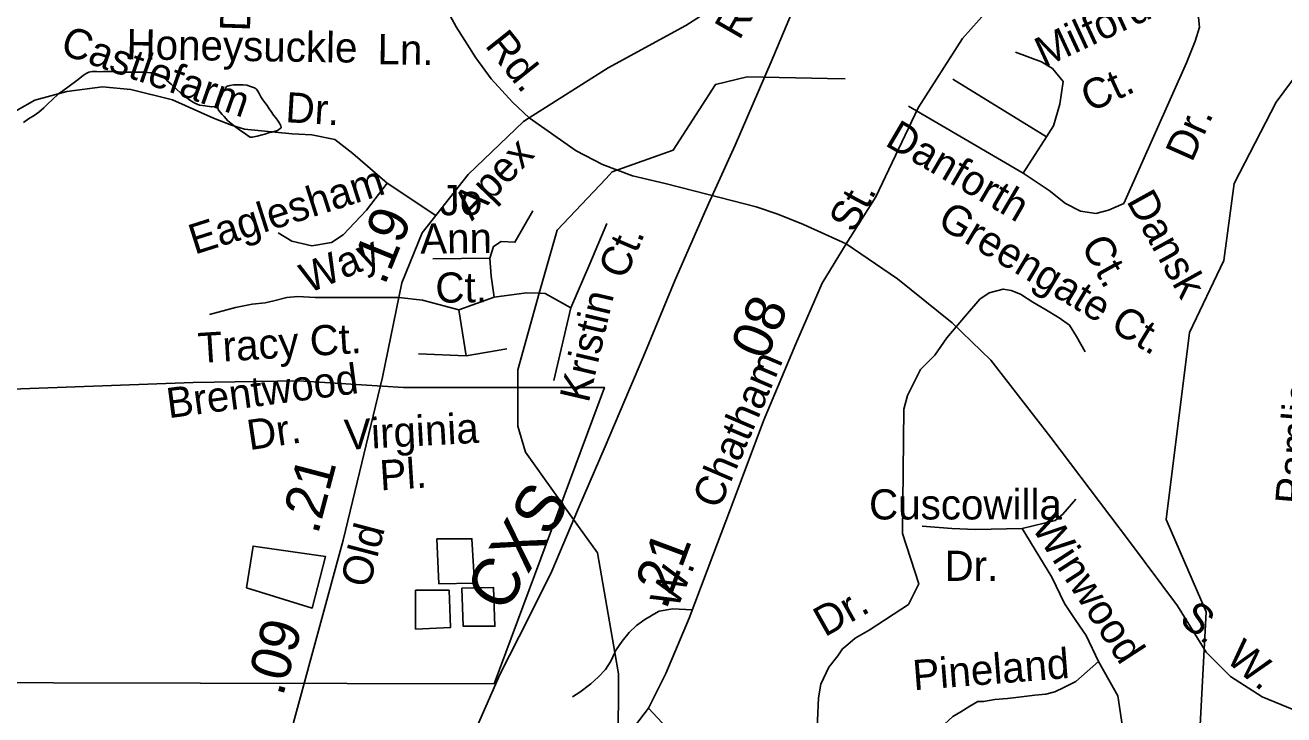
# Model space of a CAD drawing. Extents: x 2001466 to 2224147, y 644118 to 847247.
# Drawn here: x 2056321 to 2060285, y 735889 to 738062 of the extents above; entities that cross this region are included whole.
import ezdxf

# ---------------------------------------------------------------- set-up
doc = ezdxf.new("R2010")
doc.units = 0
for name, color, linetype in [('Exist Boundary Political City Limit New', 7, 'Continuous'), ('Exist Boundary Political City Limit New Hole', 7, 'Continuous'), ('Exist Hydrographic Creek Single Shore', 7, 'Continuous'), ('Exist Hydrographic Misc Water Feature', 7, 'Continuous'), ('Exist Railroad Mainline', 7, 'Continuous'), ('Exist Railroad Mainline Label', 7, 'Continuous'), ('Exist Road Non-System Type 51', 7, 'Continuous'), ('Exist Road Non-System Type 51 Label', 7, 'Continuous'), ('Exist Road Secondary Mileage Hundredths English Label', 7, 'Continuous'), ('Exist Road Secondary Type 51 Attributed', 7, 'Continuous'), ('Exist Road Secondary Type 51 Divided Attributed', 7, 'Continuous'), ('Exist Road Secondary Type 51 Label', 7, 'Continuous'), ('Map Preparation Boundary City Limit Buffer Line', 7, 'Continuous')]:
    doc.layers.add(name, color=color, linetype=linetype)

msp = doc.modelspace()

# ---------------------------------------------------------------- linework, layer by layer
at = {"layer": 'Exist Boundary Political City Limit New'}
msp.add_lwpolyline([(2057267.1, 736388.1), (2057225.1, 736225.6), (2057017.5, 736289.5), (2057038.8, 736421), (2057267.1, 736388.1)], dxfattribs=at)
at = {"layer": 'Exist Boundary Political City Limit New Hole'}
msp.add_lwpolyline([(2055453.6, 737022.4), (2055483.9, 735992.6), (2057798.4, 735987.4), (2058145, 736920.8), (2057512.9, 736920.8), (2057181.5, 736941.2), (2056850.1, 736936.1), (2055705.6, 736894.2), (2055453.6, 737022.4)], dxfattribs=at)
at = {"layer": 'Exist Hydrographic Creek Single Shore'}
msp.add_lwpolyline([(2059820.4, 734944.2), (2059883.1, 735304.4), (2059966.1, 735519.2), (2060015.2, 735738), (2060040, 736213.3), (2059914.1, 736504.5), (2059988.1, 737093.6), (2060096.1, 737321.1), (2060129, 737563.2), (2060261, 737819.6), (2060378.1, 737978), (2060553, 738053.2), (2060586, 738105), (2060594, 738321.4), (2060794.8, 738569.6)], dxfattribs=at)
at = {"layer": 'Exist Hydrographic Misc Water Feature'}
for p, q in [((2058847.4, 737894.4), (2058903.2, 737893.3)), ((2057872.2, 736799.4), (2057872.2, 736919.8)), ((2057872.3, 736798.9), (2057872.2, 736799.4)), ((2058188.9, 735829.6), (2058189.7, 735975.9))]:
    msp.add_line(p, q, dxfattribs=at)
for points in [[(2056927.7, 737806.2), (2056907.4, 737804.4), (2056887.5, 737808.2), (2056869.7, 737810.1), (2056855.3, 737816.3), (2056839.5, 737826), (2056825.6, 737836.2), (2056811.4, 737848.1), (2056797.7, 737860), (2056781.1, 737875.9), (2056767.5, 737888.1), (2056755, 737898.1), (2056737.2, 737906), (2056717.5, 737911.9), (2056695.4, 737914), (2056671.4, 737914), (2056653.1, 737913.9), (2056635.3, 737913.8), (2056621.3, 737913.9), (2056607.6, 737915.6), (2056589.3, 737915.9), (2056567.6, 737915.6), (2056557.4, 737915.4), (2056545.1, 737915.7), (2056531.5, 737915.8), (2056521.3, 737913.6), (2056513.5, 737909.6), (2056503.4, 737903.3), (2056483.3, 737887.4), (2056459.6, 737869.5), (2056439.5, 737855.5), (2056425.5, 737845.4), (2056405.8, 737827.3), (2056393.7, 737815.4), (2056379.4, 737801.3), (2056363.6, 737787.5), (2056349.4, 737777.4), (2056331.6, 737767.1), (2056315.6, 737755.4)], [(2056927.7, 737806.2), (2056935.5, 737830.6), (2056941.2, 737844.3), (2056945.3, 737856.2), (2056951.5, 737862.6), (2056955.4, 737868.5), (2056965.4, 737872.2), (2056977.3, 737874.5), (2056991.3, 737874.4), (2057007.5, 737874.4), (2057019.5, 737872.6), (2057031, 737868.4), (2057043.1, 737864.5), (2057049.3, 737860.3), (2057053.4, 737854.4), (2057057.7, 737846.5), (2057063.6, 737836.7), (2057069.6, 737826.5), (2057075.5, 737818.7), (2057083.5, 737808.5), (2057089.7, 737798.7), (2057095.4, 737790.5), (2057103.2, 737778.7), (2057109.6, 737770.9), (2057115.5, 737762.7), (2057121.5, 737752.8), (2057125.8, 737744.9), (2057127.6, 737738.9), (2057115.7, 737730.6), (2057097.7, 737724.8), (2057087.6, 737722.7), (2057075.5, 737718.9), (2057067.3, 737716.4), (2057051.9, 737712.7), (2057036, 737708.7), (2057030, 737708.7), (2057023.9, 737712.5), (2057015.4, 737718.6), (2056995.8, 737732.6), (2056983.9, 737740.5), (2056969.7, 737752.3), (2056959.5, 737760.4), (2056947.4, 737774.4), (2056941.6, 737780.5), (2056929.5, 737794.5), (2056927.5, 737800.5), (2056927.7, 737806.2)], [(2058149.7, 737578.3), (2058170.1, 737599.9), (2058362, 737668.2), (2058495.1, 737875.5), (2058595.2, 737899.6), (2058847.4, 737894.4)], [(2057940.1, 737217.7), (2057996, 737416.5), (2058149.7, 737578.3)], [(2057872.2, 736919.8), (2057872.2, 736976.1), (2057940.1, 737217.7)], [(2058064.1, 736482.7), (2057897.2, 736716.4), (2057872.3, 736798.9)], [(2058178.2, 736085.4), (2058123.1, 736400.1), (2058064.1, 736482.7)], [(2057617.7, 736444), (2057624.2, 736301.9), (2057736, 736304), (2057727.8, 736443.9), (2057617.7, 736444)], [(2057550.4, 736281.8), (2057550.4, 736159.7), (2057660.3, 736164.1), (2057656.2, 736282), (2057550.4, 736281.8)], [(2057696.4, 736288.1), (2057700.5, 736168.2), (2057800.6, 736168.5), (2057796.3, 736290.4), (2057696.4, 736288.1)], [(2058189.7, 735975.9), (2058190, 736018), (2058178.2, 736085.4)]]:
    msp.add_lwpolyline(points, dxfattribs=at)
at = {"layer": 'Exist Railroad Mainline'}
msp.add_lwpolyline([(2057745.8, 735855.3), (2057817.1, 736018.4), (2057906.6, 736193.6), (2057979.3, 736342.1), (2058063.4, 736540.4), (2058147.3, 736734.7), (2058224.1, 736915.2), (2058267.1, 737016.2), (2058368.1, 737260.2), (2058464.6, 737480.2), (2058472.9, 737498.7), (2058556.8, 737684.3), (2058670.1, 737946), (2058773.2, 738191.9)], dxfattribs=at)
at = {"layer": 'Exist Road Non-System Type 51'}
for p, q in [((2059242.9, 737891.8), (2059537.4, 737710.3)), ((2059103.2, 737806.6), (2059464.3, 737595.3)), ((2059464.3, 737595.3), (2059537.4, 737710.3)), ((2057614.5, 737462.2), (2057460.5, 737564.7)), ((2057784.1, 737328), (2057605.2, 737325.7)), ((2057497.7, 737204.5), (2057572.7, 737195.9)), ((2057572.7, 737195.9), (2057686.7, 737164.9)), ((2057686.7, 737164.9), (2057797.7, 737205.6)), ((2057686.7, 737164.9), (2057709.3, 737019.8)), ((2058040, 737171.7), (2057985.7, 736942.8)), ((2057709.3, 737019.8), (2057838.4, 737042.5)), ((2057709.3, 737019.8), (2057559.8, 737026.6))]:
    msp.add_line(p, q, dxfattribs=at)
for points in [[(2059464.3, 737595.3), (2059546.1, 737540.8), (2059597.2, 737499.9), (2059644.9, 737476), (2059692.6, 737469.2), (2059733.4, 737479.5), (2059781.1, 737499.9), (2059978.7, 737942.9), (2060006, 738011.1), (2060019.6, 738055.4), (2060016.2, 738086.1), (2060006, 738113.4), (2059985.5, 738144), (2059951.5, 738167.9), (2059914, 738195.1), (2059876.5, 738222.4), (2059825.4, 738259.9), (2059781.1, 738314.4), (2059730, 738392.8)], [(2059537.4, 737710.3), (2059559.7, 737745.3), (2059580.1, 737813.4), (2059590.3, 737885), (2059556.3, 737925.9), (2059522.2, 737946.4), (2059440.4, 737977)], [(2057460.5, 737564.7), (2057352.8, 737658.1), (2057295.9, 737701.7), (2057223.6, 737716.3), (2057161.9, 737720), (2057011.7, 737734), (2056970.6, 737746.9), (2056914.5, 737768.6), (2056784.9, 737826.9), (2056653.2, 737859.3), (2056564.6, 737868), (2056452.3, 737852.8), (2056351.8, 737826.2), (2056295.2, 737794.5), (2056218.9, 737759.6), (2056100.6, 737687.9)], [(2057460.5, 737564.7), (2057396.1, 737479), (2057322.6, 737401.2), (2057285.9, 737377.4), (2057223.3, 737367), (2057160.7, 737381.7), (2057117.5, 737407.7)], [(2057784.1, 737328), (2057795.4, 737364.3), (2057820.3, 737380.1), (2057863.4, 737377.9), (2057920, 737477.6)], [(2058040, 737171.7), (2058098.9, 737309.9), (2058153.3, 737436.8)], [(2057797.7, 737205.6), (2057788.6, 737271.4), (2057784.1, 737328)], [(2059223.5, 737076.5), (2059282.4, 737146.7), (2059327.7, 737198.8), (2059357.2, 737219.2), (2059401.3, 737230.6), (2059426.2, 737226), (2059455.7, 737214.7), (2059494.2, 737189.8), (2059532.7, 737167.1), (2059578, 737139.9), (2059609.7, 737117.3), (2059632.4, 737081), (2059659.5, 737033.4)], [(2056901.5, 737150.5), (2056983.6, 737172.1), (2057035.4, 737182.9), (2057076.4, 737187.2), (2057104.5, 737193.7), (2057145.5, 737204.5), (2057180.1, 737206.7), (2057234.1, 737204.5), (2057497.7, 737204.5)], [(2057797.7, 737205.6), (2057899.6, 737219.2), (2057940.1, 737217.7)], [(2057940.1, 737217.7), (2057958.5, 737217), (2058040, 737171.7)], [(2059084.2, 736460.1), (2059088.8, 736852.1), (2059100.1, 736895.2), (2059118.2, 736931.4), (2059140.9, 736976.8), (2059186.2, 737022.1), (2059223.5, 737076.5)], [(2059461.5, 736476.8), (2059564.6, 736501.7), (2059589.3, 736521.3), (2059630.1, 736568.9)], [(2059146, 736483.9), (2059239.2, 736476.8), (2059314.5, 736473.2), (2059461.5, 736476.8)], [(2059701.7, 736057), (2059662.3, 736139.6), (2059630, 736186.2), (2059594.2, 736240), (2059554.7, 736322.5), (2059461.5, 736476.8)], [(2058834.1, 735618.7), (2058816.2, 735770.8), (2058816.2, 735871.2), (2058819.8, 735943), (2058827, 735986), (2058852.1, 736039.8), (2058880.7, 736075.7), (2058895.1, 736097.2), (2058904.5, 736105.1), (2058935, 736130.5), (2058979.5, 736155.6), (2059103, 736237.1), (2059135.3, 736301.7), (2059084.2, 736460.1)], [(2058178.2, 736085.4), (2058182.2, 736093.9), (2058200.8, 736121.5), (2058223.4, 736149.1), (2058245.8, 736170.6), (2058272.2, 736190.1), (2058292.4, 736201.7), (2058293.1, 736201.8)], [(2058293.1, 736201.8), (2058317.9, 736215.6), (2058360.9, 736222.8), (2058422.1, 736219.7)], [(2058044.5, 735946.5), (2058067.5, 735960.3), (2058102, 735987.5), (2058126.5, 736009), (2058149, 736032.6), (2058165.5, 736058.2), (2058178.2, 736085.4)], [(2059160.4, 735633), (2059160.4, 735737), (2059171.1, 735790.9), (2059189, 735826.7), (2059203.4, 735848.3), (2059242.8, 735884.1), (2059267.9, 735898.5), (2059296.6, 735916.4), (2059321.7, 735930.8), (2059339.6, 735930.8), (2059375.1, 735937.5), (2059415.1, 735940.7), (2059459.2, 735945.8), (2059501.3, 735950.9), (2059535.4, 735954.2), (2059563.6, 735961.7), (2059591.8, 735975.1), (2059630.2, 735994.3), (2059701.7, 736057)], [(2059694.5, 735564.8), (2059723.2, 735625.8), (2059748.3, 735690.4), (2059762.7, 735737.8), (2059780.6, 735831), (2059762.7, 735949.4), (2059701.7, 736057)]]:
    msp.add_lwpolyline(points, dxfattribs=at)
at = {"layer": 'Exist Road Secondary Type 51 Attributed'}
for points in [[(2061850.9, 740810.6), (2061769.1, 740693.7), (2061632.3, 740476.7), (2061456.9, 740200.5), (2061304.8, 739959.4), (2061151.2, 739735.5), (2061039.3, 739536.2), (2060883.2, 739311.6), (2060757.7, 739124.4), (2060649.9, 738998.8), (2060458.4, 738861.1), (2060185.6, 738679.5), (2059885.5, 738486.3), (2059624, 738318.4), (2059488.8, 738228.2), (2059377.8, 738138), (2059273.2, 738019.7), (2059133.2, 737801.1), (2058999.6, 737520.9), (2058906.3, 737373.5)], [(2057908.1, 737770.2), (2058157.2, 737927.1), (2058401.8, 738060.7), (2058569.2, 738168.6), (2058672.2, 738287.8), (2058755.9, 738429.5), (2058910.3, 738758), (2059101.8, 739182.4), (2059447.8, 739960.2), (2059484.8, 740057.6), (2059500.9, 740123.6)], [(2057114.5, 735675), (2057175.6, 735899.6), (2057322, 736439.1), (2057446, 736953.6), (2057507.1, 737249.9), (2057571.5, 737407.7), (2057716.3, 737591.3), (2057890.1, 737758.8), (2057908.1, 737770.2)], [(2058906.3, 737373.5), (2058831.5, 737249.1), (2058747.8, 737058.3), (2058646.4, 736815.5), (2058553.9, 736569.1), (2058486.3, 736391.6), (2058412.3, 736193.5), (2058339.1, 736019.6), (2058284.4, 735910.1)], [(2064738.9, 735683.9), (2064611.8, 735708.8), (2064449.3, 735726.5), (2064001.9, 735725.7), (2063548.1, 735720.9), (2063210.2, 735728.9), (2062989.7, 735763.5), (2062767.6, 735795.8), (2062547.2, 735811.9), (2061815, 735820.7), (2061377.3, 735835.2), (2060685.3, 735853.7), (2060474.5, 735866.6), (2060334.5, 735897.2), (2060217, 735945.5), (2060117.2, 736009.9), (2060040, 736087.2), (2059949.9, 736232.2), (2059798.6, 736435.9), (2059550.8, 736762.8), (2059362.5, 737006.8), (2059240.2, 737124.3), (2059068, 737262.8), (2058906.3, 737373.5)], [(2058284.4, 735910.1), (2058240.1, 735852.1), (2058183.8, 735798.6), (2058095.3, 735737.4), (2057997.9, 735694.7), (2057879.6, 735668.5), (2057749.3, 735652.4), (2057658.1, 735651.7)], [(2058284.4, 735910.1), (2058356, 735833.6), (2058375.3, 735722.5), (2058381.7, 735455.2), (2058384.9, 735131.9), (2058370.3, 735040.2), (2058335.8, 734974.1), (2058210.3, 734796.9), (2058123.4, 734711.2), (2058052.8, 734673.3), (2057960.3, 734653.8)]]:
    msp.add_lwpolyline(points, dxfattribs=at)
at = {"layer": 'Exist Road Secondary Type 51 Divided Attributed'}
for points in [[(2057908.1, 737770.2), (2057855.9, 737819.2), (2057788.4, 737893.2), (2057739.9, 737958.9), (2057678.1, 738056.9), (2057390.2, 738584.9), (2057242.8, 738774.3), (2057069.3, 738949), (2056866.2, 739122), (2056663.2, 739298.3), (2056556.6, 739398.1), (2056460.1, 739531.2), (2056413.5, 739627.7), (2056373.5, 739744.1), (2056350.2, 739867.2), (2056357.4, 740118)], [(2058906.3, 737373.5), (2058772.8, 737433.7), (2058691.8, 737466.2), (2058623.1, 737489.7), (2058472.2, 737528.5), (2058336.3, 737562.7), (2058233.4, 737587.5), (2058139.5, 737623.3), (2058056.3, 737666.4), (2057908.1, 737770.2)]]:
    msp.add_lwpolyline(points, dxfattribs=at)
at = {"layer": 'Map Preparation Boundary City Limit Buffer Line'}
for points in [[(2055453.6, 737022.4), (2055483.9, 735992.6), (2057798.4, 735987.4), (2058145, 736920.8), (2057512.9, 736920.8), (2057181.5, 736941.2), (2056850.1, 736936.1), (2055705.6, 736894.2), (2055453.6, 737022.4)], [(2057267.1, 736388.1), (2057225.1, 736225.6), (2057017.5, 736289.5), (2057038.8, 736421), (2057267.1, 736388.1)]]:
    msp.add_lwpolyline(points, dxfattribs=at)

# ---------------------------------------------------------------- texts
at = {"layer": 'Exist Railroad Mainline Label'}
msp.add_text('CXS', height=150, rotation=59.4357, dxfattribs=at).set_placement((2057830.4, 736204.9))
at = {"layer": 'Exist Road Non-System Type 51 Label'}
for s, rotation, p in [('Deodar', 88.0921, (2057028.7, 738041.3)), ('Milford', 24.7822, (2059529.7, 737927.4)), ('Castlefarm', 340.6833, (2056427.3, 737973.2)), ('Honeysuckle', 359.1461, (2056639.5, 737954.7)), ('Ln.', 359.1461, (2057430, 737939.2)), ('Rd.', 308.5047, (2057766.4, 737997.7)), ('Ct.', 24.7822, (2059674.3, 737786.2)), ('Dr.', 356.6584, (2057139, 737756.5)), ('Danforth', 329.6673, (2059025.4, 737685.1)), ('Dr.', 65.9635, (2059995.8, 737627.2)), ('Eaglesham', 17.6833, (2056854.6, 737338.6)), ('Jo', 0.7256, (2057626.8, 737462.8)), ('Dansk', 299.0467, (2059787.7, 737508.3)), ('Greengate Ct.', 329.0253, (2059189.1, 737430.7)), ('Ann', 0.7256, (2057565.5, 737341.7)), ('Ct.', 66.8106, (2058209.9, 737256.9)), ('Ct.', 299.0467, (2059644.2, 737368.4)), ('Way', 22.6365, (2057212.2, 737215.9)), ('Ct.', 0.7256, (2057613.4, 737187.3)), ('Kristin', 76.8189, (2058095.5, 736869.4)), ('Tracy Ct.', 3.5934, (2056867.9, 736997.3)), ('Brentwood', 7.5467, (2056772.5, 736823.5)), ('Pamlico', 85.3802, (2060352.4, 736549.4)), ('Virginia', 3.0633, (2057328.3, 736723.9)), ('Dr.', 8.465, (2057027.1, 736722.9)), ('Pl.', 3.6481, (2057440.2, 736596.1)), ('Winwood', 302.9613, (2059488.2, 736480.5)), ('Dr.', 29.4091, (2058839.2, 736133)), ('Pineland', 4.5411, (2059119.7, 735966.6))]:
    msp.add_text(s, height=95, rotation=rotation, dxfattribs=at).set_placement(p)
for s, p in [('Cuscowilla', (2058978.8, 736504.8)), ('Dr.', (2059216.5, 736311.4))]:
    msp.add_text(s, height=95, dxfattribs=at).set_placement(p)
at = {"layer": 'Exist Road Secondary Mileage Hundredths English Label'}
for s, rotation, p in [('.19', 67.811, (2057452.9, 737239.2)), ('.08', 67.1354, (2058636, 736959.3)), ('.21', 75.2947, (2057242.7, 736454.6)), ('.21', 69.5815, (2058339.8, 736217.2)), ('.09', 74.3631, (2057132.2, 735944.8))]:
    msp.add_text(s, height=125, rotation=rotation, dxfattribs=at).set_placement(p)
at = {"layer": 'Exist Road Secondary Type 51 Label'}
for s, rotation, p in [('Rd.', 59.9642, (2058570.2, 738012)), ('Apex', 46.0297, (2057727.9, 737442.7)), (' St.', 62.0187, (2058915.2, 737372.7)), ('Chatham', 66.8106, (2058506.3, 736533.4)), ('Old', 75.2947, (2057404.3, 736285.6)), ('W. ', 68.2058, (2058374.4, 736219.3)), ('S.  W. ', 320.0006, (2059951.7, 736183.8))]:
    msp.add_text(s, height=95, rotation=rotation, dxfattribs=at).set_placement(p)

doc.saveas('drawing.dxf')
